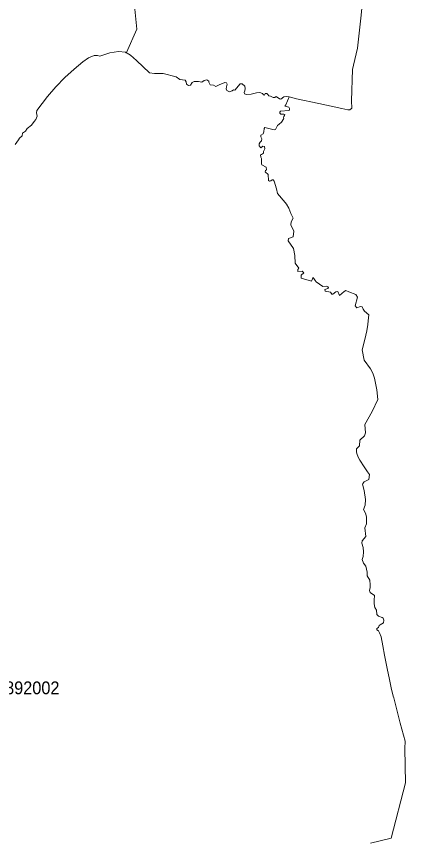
# Model space of a CAD drawing. Extents: x 369010 to 739155, y 6377141 to 6616555.
# Drawn here: x 596712 to 599745, y 6468537 to 6474985 of the extents above; entities that cross this region are included whole.
import ezdxf
from ezdxf.enums import TextEntityAlignment as Align

# ---------------------------------------------------------------- set-up
doc = ezdxf.new("R2010")
doc.units = 0
doc.header["$LTSCALE"] = 40
doc.layers.add('1', color=7, linetype='Continuous', lineweight=13)
doc.layers.add('2', color=7, linetype='Continuous')

msp = doc.modelspace()

# ---------------------------------------------------------------- linework, layer by layer
at = {"layer": '1'}
for points in [[(596702.16, 6473985.65), (596725.83, 6474022.72), (596735.6, 6474035.8), (596756.28, 6474055.16), (596759.26, 6474074.36), (596782.27, 6474090.75), (596793.36, 6474111.44), (596829.6, 6474136.1), (596850.29, 6474166.38), (596863.37, 6474182.27), (596873.46, 6474206.93), (596866.18, 6474233.41), (596869.99, 6474252.61), (596952.9, 6474359.69), (597017.45, 6474436.82), (597089.11, 6474510.13), (597159.95, 6474574.85), (597228.3, 6474631.61), (597272.16, 6474662.56), (597316.52, 6474680.27), (597342, 6474682.26), (597362.19, 6474676.47), (597393.81, 6474686.06), (597438.66, 6474702.45), (597506.51, 6474711.55), (597561.46, 6474706.26), (597567.59, 6474702.95), (597568.91, 6474705.76), (597650.83, 6474886.16), (597607.64, 6475306.21)], [(597607.64, 6475306.21), (597650.83, 6474886.16), (597568.91, 6474705.76), (597567.59, 6474702.95), (597601.02, 6474684.08), (597647.52, 6474643.2), (597747.82, 6474545.88), (597787.71, 6474541.08), (597854.24, 6474540.59), (597956.02, 6474514.11), (597985.48, 6474492.43), (598026.03, 6474488.12), (598035.63, 6474476.04), (598038.44, 6474458.17), (598052.51, 6474448.07), (598068.9, 6474448.57), (598080.98, 6474469.25), (598096.87, 6474477.03), (598130.46, 6474477.86), (598156.12, 6474471.9), (598176.14, 6474485.14), (598196.17, 6474492.09), (598211.4, 6474481.5), (598212.06, 6474474.05), (598222.65, 6474452.37), (598247.81, 6474448.57), (598266.01, 6474439.63), (598292.49, 6474452.7), (598335.36, 6474470.74), (598350.09, 6474467.77), (598354.06, 6474458.5), (598349.76, 6474436.48), (598347.94, 6474419.6), (598352.9, 6474408.51), (598373.59, 6474398.42), (598394.28, 6474406.36), (598403.71, 6474412.32), (598415.13, 6474411.49), (598455.35, 6474461.15), (598472.56, 6474459.82), (598492.59, 6474441.95), (598495.57, 6474424.24), (598493.25, 6474405.7), (598485.97, 6474393.45), (598489.11, 6474382.37), (598506.65, 6474375.91), (598541.25, 6474378.23), (598583.61, 6474389.81), (598609.6, 6474391.47), (598631.28, 6474383.52), (598636.74, 6474375.08), (598645.84, 6474371.77), (598650.64, 6474383.36), (598662.89, 6474384.02), (598672.32, 6474377.07), (598678.78, 6474364.99), (598692.52, 6474363.5), (598714.53, 6474353.24), (598726.61, 6474353.73), (598736.71, 6474360.19), (598761.86, 6474342.15)], [(599419.08, 6475176.12), (599397.73, 6474972.22), (599370.25, 6474739.52), (599339.64, 6474606.46), (599331.03, 6474571.87), (599324.41, 6474326.59), (599326.23, 6474270.65), (599310.34, 6474257.74), (599294.78, 6474257.74), (599249.11, 6474268.17), (599069.04, 6474305.24), (598894.6, 6474343.97), (598837, 6474357.54), (598812.34, 6474296.14), (598804.89, 6474286.37), (598825.25, 6474280.08), (598834.85, 6474276.77), (598839.98, 6474266.51), (598840.31, 6474255.26), (598834.85, 6474251.62), (598769.81, 6474245.66), (598765.5, 6474239.37), (598764.68, 6474229.6), (598772.95, 6474222.49), (598796.95, 6474222.49), (598804.07, 6474221.66), (598801.25, 6474212.23), (598796.95, 6474204.28), (598792.98, 6474195.01), (598796.12, 6474189.39), (598779.57, 6474159.93), (598758.88, 6474144.2), (598746.14, 6474134.94), (598731.74, 6474103.33), (598720.65, 6474100.35), (598648.16, 6474117.89), (598642.2, 6474110.77), (598641.38, 6474084.62), (598634.75, 6474068.4), (598617.87, 6474059.63), (598617.38, 6474045.23), (598623.67, 6474029.51), (598622.84, 6474014.78), (598613.07, 6474005.35), (598603.14, 6473991.11), (598605.46, 6473976.55), (598616.88, 6473961.32), (598632.27, 6473972.41), (598644.52, 6473970.76), (598649.15, 6473953.05), (598638.73, 6473932.86), (598636.74, 6473917.96), (598622.84, 6473908.86), (598615.72, 6473904.89), (598617.38, 6473887.67), (598623.17, 6473877.74), (598623.17, 6473835.71), (598624.49, 6473826.6)], [(598761.86, 6474342.15), (598773.12, 6474340.82), (598797.28, 6474357.54), (598815.98, 6474360.68), (598837, 6474357.54), (598894.6, 6474343.97), (599069.04, 6474305.24), (599249.11, 6474268.17), (599294.78, 6474257.74), (599310.34, 6474257.74), (599326.23, 6474270.65), (599324.41, 6474326.59), (599331.03, 6474571.87), (599339.64, 6474606.46), (599370.25, 6474739.52), (599397.73, 6474972.22), (599419.08, 6475176.12)], [(598052.51, 6474448.07), (598038.44, 6474458.17), (598035.63, 6474476.04), (598026.03, 6474488.12), (597985.48, 6474492.43), (597956.02, 6474514.11), (597854.24, 6474540.59), (597787.71, 6474541.08), (597747.82, 6474545.88), (597647.52, 6474643.2), (597601.02, 6474684.08), (597561.46, 6474706.26), (597506.51, 6474711.55), (597438.66, 6474702.45), (597393.81, 6474686.06), (597362.19, 6474676.47), (597342, 6474682.26), (597316.52, 6474680.27), (597272.16, 6474662.56), (597228.3, 6474631.61), (597159.95, 6474574.85), (597089.11, 6474510.13), (597017.45, 6474436.82), (596952.9, 6474359.69), (596869.99, 6474252.61), (596866.18, 6474233.41), (596873.46, 6474206.93), (596863.37, 6474182.27), (596850.29, 6474166.38), (596829.6, 6474136.1), (596793.36, 6474111.44), (596782.27, 6474090.75), (596759.26, 6474074.36), (596756.28, 6474055.16), (596735.6, 6474035.8), (596725.83, 6474022.72), (596702.16, 6473985.65)], [(598651.64, 6473771.82), (598652.3, 6473782.74), (598661.73, 6473788.37), (598658.26, 6473808.89), (598624.49, 6473826.6), (598623.17, 6473835.71), (598623.17, 6473877.74), (598617.38, 6473887.67), (598615.72, 6473904.89), (598622.84, 6473908.86), (598636.74, 6473917.96), (598638.73, 6473932.86), (598649.15, 6473953.05), (598644.52, 6473970.76), (598632.27, 6473972.41), (598616.88, 6473961.32), (598605.46, 6473976.55), (598603.14, 6473991.11), (598613.07, 6474005.35), (598622.84, 6474014.78), (598623.67, 6474029.51), (598617.38, 6474045.23), (598617.87, 6474059.63), (598634.75, 6474068.4), (598641.38, 6474084.62), (598642.2, 6474110.77), (598648.16, 6474117.89), (598720.65, 6474100.35), (598731.74, 6474103.33), (598746.14, 6474134.94), (598758.88, 6474144.2), (598779.57, 6474159.93), (598796.12, 6474189.39), (598792.98, 6474195.01), (598796.95, 6474204.28), (598801.25, 6474212.23), (598804.07, 6474221.66), (598796.95, 6474222.49), (598772.95, 6474222.49), (598764.68, 6474229.6), (598765.5, 6474239.37), (598769.81, 6474245.66), (598834.85, 6474251.62), (598840.31, 6474255.26), (598839.98, 6474266.51), (598834.85, 6474276.77), (598825.25, 6474280.08), (598804.89, 6474286.37), (598812.34, 6474296.14), (598837, 6474357.54), (598815.98, 6474360.68), (598797.28, 6474357.54), (598773.12, 6474340.82), (598761.86, 6474342.15), (598736.71, 6474360.19), (598726.61, 6474353.73), (598714.53, 6474353.24), (598692.52, 6474363.5), (598678.78, 6474364.99), (598672.32, 6474377.07), (598662.89, 6474384.02), (598650.64, 6474383.36), (598645.84, 6474371.77), (598636.74, 6474375.08), (598631.28, 6474383.52), (598609.6, 6474391.47), (598583.61, 6474389.81), (598541.25, 6474378.23), (598506.65, 6474375.91), (598489.11, 6474382.37), (598485.97, 6474393.45), (598493.25, 6474405.7), (598495.57, 6474424.24), (598492.59, 6474441.95), (598472.56, 6474459.82), (598455.35, 6474461.15), (598415.13, 6474411.49), (598403.71, 6474412.32), (598394.28, 6474406.36), (598373.59, 6474398.42), (598352.9, 6474408.51), (598347.94, 6474419.6), (598349.76, 6474436.48), (598354.06, 6474458.5), (598350.09, 6474467.77), (598335.36, 6474470.74), (598292.49, 6474452.7), (598266.01, 6474439.63), (598247.81, 6474448.57), (598222.65, 6474452.37), (598212.06, 6474474.05), (598211.4, 6474481.5), (598196.17, 6474492.09), (598176.14, 6474485.14), (598156.12, 6474471.9), (598130.46, 6474477.86), (598096.87, 6474477.03), (598080.98, 6474469.25), (598068.9, 6474448.57), (598052.51, 6474448.07)], [(598624.49, 6473826.6), (598658.26, 6473808.89), (598661.73, 6473788.37), (598652.3, 6473782.74), (598651.64, 6473771.82), (598675.63, 6473752.79), (598677.62, 6473705.78), (598684.57, 6473699.33), (598695, 6473701.81), (598705.92, 6473710.75), (598712.54, 6473710.75), (598721.98, 6473699), (598739.02, 6473640.25), (598748.13, 6473602.68), (598806.71, 6473533.16), (598816.81, 6473520.25), (598836.01, 6473490.46), (598850.57, 6473446.44), (598868.12, 6473410.53), (598853.22, 6473381.56), (598852.06, 6473358.06), (598874.24, 6473310.73), (598870.27, 6473266.21), (598833.53, 6473252.14), (598829.22, 6473233.11), (598873.25, 6473173.03), (598882.02, 6473118.58), (598885.99, 6473058.66), (598912.31, 6473019.94), (598904.86, 6473009.84), (598906.02, 6472993.79), (598940.11, 6472996.77), (598952.85, 6472983.86), (598930.84, 6472966.81), (598931.17, 6472942.48), (599012.27, 6472918.98), (599019.06, 6472937.35), (599024.02, 6472946.78), (599030.31, 6472940.49), (599039.91, 6472925.27), (599049.84, 6472915.17), (599100.65, 6472876.61), (599130.11, 6472880.58), (599139.87, 6472873.8), (599144.18, 6472869.16), (599139.21, 6472863.2), (599117.2, 6472853.11), (599118.19, 6472840.03), (599159.57, 6472833.74), (599171.15, 6472818.68), (599179.43, 6472818.85), (599201.44, 6472837.22), (599217.49, 6472837.55), (599231.23, 6472808.59), (599267.48, 6472839.21), (599280.05, 6472845.83), (599304.55, 6472836.06), (599357.68, 6472815.7), (599370.59, 6472794.69), (599354.2, 6472727.16), (599365.79, 6472710.77), (599395.74, 6472720.37), (599407.33, 6472717.56), (599414.11, 6472700.18), (599425.37, 6472684.96), (599459.63, 6472656.16), (599454.17, 6472609.49), (599451.85, 6472580.69), (599444.73, 6472530.71), (599427.85, 6472463.35), (599407.49, 6472382.25), (599421.89, 6472302.15), (599471.54, 6472235.12), (599491.07, 6472199.7), (599502.99, 6472162.79), (599522.19, 6472072.09), (599529.3, 6471995.14), (599485.28, 6471900.8), (599427.85, 6471799.01), (599433.64, 6471735.63), (599426.2, 6471711.13), (599390.61, 6471677.7), (599386.97, 6471633.67), (599364.13, 6471610.5), (599362.64, 6471583.03), (599368.93, 6471567.14), (599377.87, 6471541.16), (599390.12, 6471522.29), (599424.21, 6471469.99), (599447.88, 6471430.77), (599464.26, 6471409.09), (599458.47, 6471369.86), (599423.88, 6471353.64), (599412.46, 6471340.73), (599409.31, 6471334.28), (599422.72, 6471283.8), (599433.31, 6471213.79), (599430.5, 6471170.59), (599418.09, 6471137.82), (599434.8, 6471107.04)], [(599436.29, 6470926.15), (599427.85, 6470992.51), (599441.26, 6471023.46), (599440.1, 6471078.08), (599434.8, 6471107.04), (599418.09, 6471137.82), (599430.5, 6471170.59), (599433.31, 6471213.79), (599422.72, 6471283.8), (599409.31, 6471334.28), (599412.46, 6471340.73), (599423.88, 6471353.64), (599458.47, 6471369.86), (599464.26, 6471409.09), (599447.88, 6471430.77), (599424.21, 6471469.99), (599390.12, 6471522.29), (599377.87, 6471541.16), (599368.93, 6471567.14), (599362.64, 6471583.03), (599364.13, 6471610.5), (599386.97, 6471633.67), (599390.61, 6471677.7), (599426.2, 6471711.13), (599433.64, 6471735.63), (599427.85, 6471799.01), (599485.28, 6471900.8), (599529.3, 6471995.14), (599522.19, 6472072.09), (599502.99, 6472162.79), (599491.07, 6472199.7), (599471.54, 6472235.12), (599421.89, 6472302.15), (599407.49, 6472382.25), (599427.85, 6472463.35), (599444.73, 6472530.71), (599451.85, 6472580.69), (599454.17, 6472609.49), (599459.63, 6472656.16), (599425.37, 6472684.96), (599414.11, 6472700.18), (599407.33, 6472717.56), (599395.74, 6472720.37), (599365.79, 6472710.77), (599354.2, 6472727.16), (599370.59, 6472794.69), (599357.68, 6472815.7), (599304.55, 6472836.06), (599280.05, 6472845.83), (599267.48, 6472839.21), (599231.23, 6472808.59), (599217.49, 6472837.55), (599201.44, 6472837.22), (599179.43, 6472818.85), (599171.15, 6472818.68), (599159.57, 6472833.74), (599118.19, 6472840.03), (599117.2, 6472853.11), (599139.21, 6472863.2), (599144.18, 6472869.16), (599139.87, 6472873.8), (599130.11, 6472880.58), (599100.65, 6472876.61), (599049.84, 6472915.17), (599039.91, 6472925.27), (599030.31, 6472940.49), (599024.02, 6472946.78), (599019.06, 6472937.35), (599012.27, 6472918.98), (598931.17, 6472942.48), (598930.84, 6472966.81), (598952.85, 6472983.86), (598940.11, 6472996.77), (598906.02, 6472993.79), (598904.86, 6473009.84), (598912.31, 6473019.94), (598885.99, 6473058.66), (598882.02, 6473118.58), (598873.25, 6473173.03), (598829.22, 6473233.11), (598833.53, 6473252.14), (598870.27, 6473266.21), (598874.24, 6473310.73), (598852.06, 6473358.06), (598853.22, 6473381.56), (598868.12, 6473410.53), (598850.57, 6473446.44), (598836.01, 6473490.46), (598816.81, 6473520.25), (598806.71, 6473533.16), (598748.13, 6473602.68), (598739.02, 6473640.25), (598721.98, 6473699), (598712.54, 6473710.75), (598705.92, 6473710.75), (598695, 6473701.81), (598684.57, 6473699.33), (598677.62, 6473705.78), (598675.63, 6473752.79), (598651.64, 6473771.82)], [(599434.8, 6471107.04), (599440.1, 6471078.08), (599441.26, 6471023.46), (599427.85, 6470992.51), (599436.29, 6470926.15), (599407.99, 6470892.05), (599406, 6470872.69), (599416.26, 6470839.26), (599417.42, 6470806.15), (599414.78, 6470770.57), (599407.49, 6470745.25), (599417.75, 6470718.77), (599435.63, 6470693.61), (599447.55, 6470648.26), (599447.38, 6470618.47), (599466.58, 6470584.88), (599469.23, 6470547.8), (599470.38, 6470528.11), (599463.93, 6470505.1), (599468.9, 6470489.21), (599503.65, 6470466.04), (599502.33, 6470427.98), (599500.01, 6470401.33), (599506.8, 6470372.7), (599520.2, 6470351.18), (599521.36, 6470316.1), (599533.77, 6470304.35), (599564.56, 6470293.26), (599572.34, 6470287.3), (599575.98, 6470273.07), (599572.83, 6470252.38), (599546.85, 6470236.99), (599539.4, 6470230.7), (599536.09, 6470214.31), (599520.86, 6470207.86), (599520.86, 6470196.93), (599534.1, 6470189.82), (599544.03, 6470172.94), (599556.28, 6470142.32), (599567.87, 6470071.98), (599580.94, 6469998.83), (599602.95, 6469894.06), (599620.5, 6469810.32), (599632.91, 6469742.96), (599649.79, 6469679.07), (599653.93, 6469665), (599704.41, 6469468.22), (599741.81, 6469328.54), (599740.49, 6469271.44), (599745.29, 6469001.33), (599634.9, 6468571.19), (599473.69, 6468531.47)], [(599473.69, 6468531.47), (599634.9, 6468571.19), (599745.29, 6469001.33), (599740.49, 6469271.44), (599741.81, 6469328.54), (599704.41, 6469468.22), (599653.93, 6469665), (599649.79, 6469679.07), (599632.91, 6469742.96), (599620.5, 6469810.32), (599602.95, 6469894.06), (599580.94, 6469998.83), (599567.87, 6470071.98), (599556.28, 6470142.32), (599544.03, 6470172.94), (599534.1, 6470189.82), (599520.86, 6470196.93), (599520.86, 6470207.86), (599536.09, 6470214.31), (599539.4, 6470230.7), (599546.85, 6470236.99), (599572.83, 6470252.38), (599575.98, 6470273.07), (599572.34, 6470287.3), (599564.56, 6470293.26), (599533.77, 6470304.35), (599521.36, 6470316.1), (599520.2, 6470351.18), (599506.8, 6470372.7), (599500.01, 6470401.33), (599502.33, 6470427.98), (599503.65, 6470466.04), (599468.9, 6470489.21), (599463.93, 6470505.1), (599470.38, 6470528.11), (599469.23, 6470547.8), (599466.58, 6470584.88), (599447.38, 6470618.47), (599447.55, 6470648.26), (599435.63, 6470693.61), (599417.75, 6470718.77), (599407.49, 6470745.25), (599414.78, 6470770.57), (599417.42, 6470806.15), (599416.26, 6470839.26), (599406, 6470872.69), (599407.99, 6470892.05), (599436.29, 6470926.15)]]:
    msp.add_lwpolyline(points, dxfattribs=at)

# ---------------------------------------------------------------- texts
at = {"layer": '2', "width": 0.95}
msp.add_text('H0892002', height=100, dxfattribs=at).set_placement((596753.33, 6469694.06), align=Align.CENTER)

doc.saveas('drawing.dxf')
